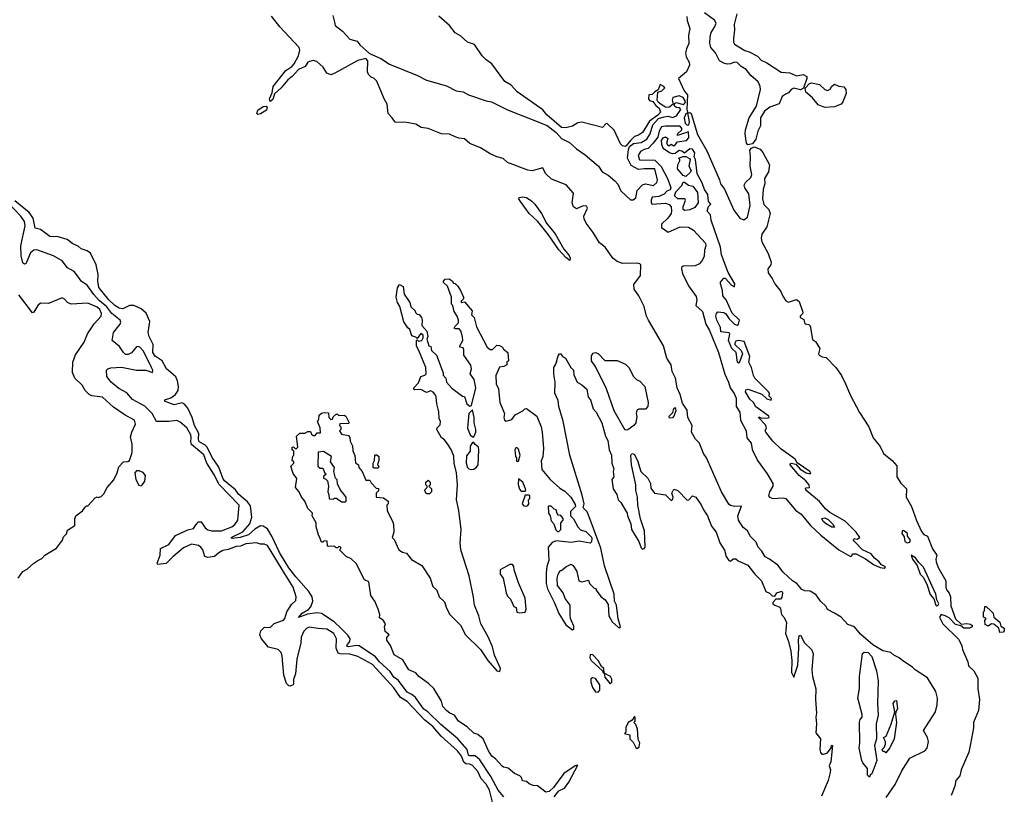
# Model space of a CAD drawing. Extents: x 2029662 to 2246637, y 225654 to 401419.
# Tile 275 of 349: x 2171081 to 2178374, y 270624 to 276361. Entities that reach past the tile are written whole.
import ezdxf

# ---------------------------------------------------------------- set-up
doc = ezdxf.new("R2010")
doc.units = 0

msp = doc.modelspace()

# ---------------------------------------------------------------- linework, layer by layer
at = {"layer": '0CON20XD'}
for points in [[(2177498.9, 270601.1), (2177565, 270696), (2177615, 270797.1), (2177675, 270891.2), (2177785, 270946.7), (2177803.3, 270965), (2177812.5, 271015), (2177804, 271045), (2177775.6, 271095), (2177863.8, 271235), (2177876.5, 271286.5), (2177879.5, 271335), (2177866.2, 271385), (2177805, 271487.1), (2177714.3, 271544.3), (2177694.4, 271565), (2177621, 271611), (2177594.7, 271634.7), (2177555, 271653.5), (2177534.1, 271674.1), (2177475, 271686.2), (2177400, 271730), (2177309, 271809), (2177265, 271864.5), (2177215, 271882.3), (2177166.5, 271936.5), (2177115, 271966.4), (2177065, 271993.5), (2177053.1, 272015), (2177011.1, 272055), (2176980.4, 272100.4), (2176935, 272128.4), (2176895, 272130.4), (2176875, 272139.3), (2176836, 272186), (2176804, 272204), (2176735, 272267.9), (2176695, 272321.8), (2176635, 272366.1), (2176601.2, 272381.2), (2176576.8, 272425), (2176551.5, 272455), (2176535, 272492.2), (2176493, 272533), (2176470.4, 272575), (2176439.6, 272599.6), (2176404.4, 272654.4), (2176401.1, 272685), (2176428.3, 272758.3), (2176375.3, 272754.7), (2176345, 272762.4), (2176332.9, 272772.9), (2176279.4, 272865), (2176166.8, 273115), (2176145, 273148.8), (2176115.2, 273225), (2176087.3, 273255), (2176056.7, 273305), (2176062.2, 273355), (2176030.5, 273415), (2176025, 273468.6), (2175989.4, 273519.4), (2175973.4, 273585), (2175950.3, 273635), (2175937.5, 273705), (2175913.7, 273755), (2175906.5, 273805), (2175874.8, 273854.8), (2175850.3, 273945), (2175738.8, 274135), (2175724.5, 274165), (2175706.9, 274236.9), (2175666.7, 274315), (2175631.6, 274365), (2175630.7, 274399.3), (2175680, 274465), (2175681.2, 274545), (2175675, 274553.3), (2175657.7, 274557.7), (2175545, 274555.8), (2175505, 274570.6), (2175474.2, 274594.2), (2175417.9, 274675), (2175375, 274708.8), (2175328.8, 274785), (2175275.8, 274855), (2175261.8, 274885), (2175260, 274905), (2175286, 274965), (2175279.3, 274979.3), (2175255, 274983.3), (2175205, 274960.6), (2175183.5, 274975), (2175172.5, 275005), (2175183.3, 275075), (2175128.3, 275138.3), (2175019.3, 275179.3), (2174975, 275222.5), (2174955, 275262.5), (2174877.7, 275242.3), (2174845, 275247.1), (2174695, 275302.5), (2174661.9, 275331.9), (2174615, 275344.7), (2174565, 275368), (2174495, 275412.4), (2174414, 275444), (2174375, 275479.6), (2174333, 275483), (2174305, 275493.8), (2174265, 275512.9), (2174205, 275515.2), (2174105, 275554.7), (2174055, 275562.1), (2174015, 275587), (2173945, 275598.4), (2173861.9, 275601.9), (2173840, 275635), (2173808.8, 275665), (2173802.5, 275735), (2173780, 275775), (2173726.7, 275905), (2173706.4, 275926.4), (2173683.9, 275933.9), (2173664.1, 275954.1), (2173658, 275975), (2173658.8, 276055), (2173645, 276072.5), (2173585, 276058), (2173415, 275964), (2173385, 275952.9), (2173354.4, 275965), (2173329.3, 276009.3), (2173280.7, 276050.7), (2173255, 276057.5), (2173227.7, 276052.3), (2173214.4, 276045), (2173194.4, 276015), (2173145, 275991.5), (2173099.6, 275940.4), (2173066, 275915), (2173016.6, 275855), (2172968.8, 275811.2), (2172955, 275770), (2172935, 275756), (2172931.8, 275775), (2172951.8, 275818.2), (2172957.9, 275865), (2173052.5, 275985), (2173097, 276013), (2173114.7, 276035), (2173145, 276092.5), (2173155.9, 276135), (2173151.3, 276155), (2173007.7, 276307.7), (2172945, 276388.1)], [(2173401.2, 276391.2), (2173412.7, 276342.7)], [(2173412.7, 276342.7), (2173417.5, 276317.5), (2173471.2, 276275), (2173525.6, 276215.6), (2173581.1, 276201.1), (2173599.5, 276175), (2173670.7, 276110.7), (2173755, 276073.8), (2173820.4, 276030.4), (2174027.6, 275947.6), (2174095, 275912.8), (2174241, 275871), (2174314, 275835), (2174365, 275826.8), (2174405, 275805.4), (2174535, 275760.9), (2174575, 275752.9), (2174695, 275692.5), (2174844.1, 275634.1), (2174987.5, 275577.5), (2175055.3, 275525.3), (2175095, 275480), (2175152.1, 275452.1), (2175205, 275403.1), (2175269.1, 275359.1), (2175366.9, 275276.9), (2175395.6, 275235), (2175438.9, 275208.9), (2175488.3, 275168.3), (2175511.7, 275141.7), (2175532.7, 275092.7), (2175605, 275026.2), (2175625, 275026.2), (2175645, 275041.9), (2175654.1, 275095.9), (2175692.8, 275137.2), (2175715, 275144), (2175776.1, 275133.9), (2175800, 275155), (2175805.4, 275175), (2175785, 275255.6), (2175705, 275256.6), (2175665, 275250.7), (2175610.2, 275280.2), (2175581.5, 275335), (2175589.8, 275399.8), (2175597.5, 275422.5), (2175626.4, 275443.6), (2175685, 275450), (2175725, 275475.7), (2175750.9, 275515), (2175769.1, 275580.9), (2175811.1, 275628.9), (2175855, 275642.5), (2175885, 275646.2), (2175915, 275637.5), (2175945, 275648), (2175976.7, 275695), (2175968, 275708), (2175945, 275711.2), (2175930.5, 275720.5), (2175930.5, 275739.5), (2175945, 275747.5), (2175995, 275733.8), (2176008, 275742), (2176013.3, 275755), (2175994.2, 275784.2), (2175966, 275796), (2175919.2, 275785), (2175912.3, 275765), (2175920, 275735), (2175888.6, 275711.4), (2175865, 275712), (2175831.5, 275731.5), (2175810.3, 275750.3), (2175803.3, 275765), (2175806.2, 275823.8), (2175836.7, 275835), (2175858.8, 275855), (2175852.5, 275865), (2175825, 275880), (2175809.3, 275840.7), (2175785, 275827.5), (2175765, 275807.5), (2175740, 275805), (2175737.5, 275775), (2175745, 275762.5), (2175770, 275755), (2175792.5, 275725), (2175817.5, 275705), (2175827.5, 275675), (2175807.5, 275652.5), (2175745, 275608.8), (2175693.8, 275525), (2175665, 275506), (2175635, 275496.7), (2175604.5, 275465.5), (2175573.2, 275426.8), (2175565, 275422.5), (2175545, 275426), (2175531.7, 275441.7), (2175485, 275543.8), (2175435, 275590), (2175425, 275592.5), (2175397.5, 275562.5), (2175245, 275602.5), (2175215, 275597.5), (2175175, 275572.5), (2175125, 275558.8), (2175095, 275563.3), (2174985, 275656), (2174955, 275694), (2174765, 275826), (2174720, 275875), (2174675, 275902.5), (2174577.5, 276035), (2174535, 276063.3), (2174505, 276093.3), (2174448.3, 276178.3), (2174397.5, 276195), (2174345, 276242.5), (2174305, 276264), (2174265, 276316.7), (2174185, 276386.7)], [(2176022.7, 276385), (2176025.4, 276355), (2176045.3, 276295), (2176035.6, 276245), (2176038.2, 276185), (2176018.8, 276145), (2176011.9, 276115), (2176018.2, 276085), (2176038.9, 276045), (2176041.1, 276025), (2176020.8, 275975), (2175960, 275925), (2176003.2, 275833.2), (2176026.4, 275805), (2176023.3, 275695), (2176030, 275670), (2176015, 275663.3), (2176003.5, 275635), (2176010, 275595), (2176025, 275578.8), (2176037.3, 275582.7), (2176041.2, 275605), (2176030, 275670), (2176045, 275673.3), (2176055, 275666.2), (2176101.3, 275511.3), (2176170.2, 275390.2), (2176264.4, 275175), (2176270.8, 275145), (2176302.2, 275105), (2176369.1, 274949.1), (2176415, 274890), (2176445, 274879.4), (2176471.1, 274898.9), (2176490.8, 274985), (2176481.8, 275071.8), (2176451.9, 275115), (2176445.8, 275135), (2176456, 275155), (2176497.1, 275192.9), (2176504.5, 275215), (2176490.5, 275275), (2176494.5, 275345), (2176490, 275395), (2176500, 275410), (2176521.7, 275418.3), (2176565, 275400.8), (2176585, 275376), (2176635.5, 275285), (2176627.5, 275235), (2176597.5, 275185), (2176600.6, 275145), (2176588.1, 275105), (2176582.9, 275035), (2176591.5, 274991.5), (2176628.6, 274955), (2176640.6, 274925), (2176615, 274826.7), (2176578.9, 274771.1), (2176572.6, 274742.6), (2176576.7, 274716.7), (2176625, 274628), (2176647.5, 274565), (2176644.2, 274545), (2176622.5, 274515), (2176624, 274485), (2176654.3, 274444.3), (2176675, 274403.8), (2176718.3, 274348.3), (2176732.3, 274312.3), (2176755, 274277.5), (2176775, 274267.5), (2176835, 274288), (2176853.3, 274273.3), (2176881.4, 274195), (2176878.5, 274181.5), (2176862.5, 274165), (2176862.5, 274155), (2176890, 274140), (2176895, 274107.5), (2176925, 274103.3), (2176935, 274092.5), (2176952.3, 273992.3), (2176975, 273976.2), (2177006.7, 273925), (2176997.5, 273885), (2177002.5, 273875), (2177023.6, 273863.6), (2177055, 273860), (2177126.5, 273785), (2177166.6, 273726.6), (2177198.6, 273665), (2177233.8, 273576.2), (2177301.5, 273451.5), (2177370, 273345), (2177401.9, 273265), (2177455, 273198.8), (2177478.3, 273148.3), (2177543.8, 273095), (2177576.7, 273056.7), (2177577.1, 272975), (2177607.8, 272927.8), (2177650, 272885), (2177645.7, 272825), (2177686.2, 272755), (2177722.5, 272652.5), (2177761.3, 272571.3), (2177778.3, 272548.3), (2177805.8, 272535), (2177841.8, 272441.8), (2177873.8, 272395), (2177865.6, 272365), (2177869.4, 272345), (2177883.8, 272303.8), (2177940, 272205), (2177941.4, 272155), (2177947.5, 272135), (2177964.3, 272114.3), (2177974.2, 272085), (2177978.8, 272018.8), (2178012.4, 271922.4), (2178055, 271882.5), (2178095, 271888.1), (2178124.2, 271884.2), (2178136.7, 271875), (2178135.8, 271864.2), (2178115.7, 271854.3), (2178075, 271853.3), (2178052, 271872), (2178011.4, 271881.4), (2177965, 271930.6), (2177935, 271945.7), (2177905, 271956.2), (2177892.9, 271935), (2177918.6, 271885), (2178035, 271772), (2178060, 271725), (2178064.5, 271695), (2178102.5, 271605), (2178107.5, 271575), (2178148.7, 271538.7), (2178178.7, 271485), (2178178.2, 271405), (2178190.6, 271325), (2178183, 271245), (2178146.2, 271155), (2178146.2, 271115), (2178123.5, 270996.5), (2178112.2, 270935), (2178055.3, 270805), (2178045, 270759.5), (2178014.3, 270725), (2178007.1, 270682.9), (2177979, 270615)], [(2176391.8, 276405), (2176371.9, 276325), (2176374.4, 276285), (2176367.3, 276222.7), (2176368, 276195), (2176375, 276180), (2176451.5, 276131.5), (2176485, 276121.9), (2176545, 276090.8), (2176572.2, 276062.2), (2176615, 276041.4), (2176721.1, 275971.1), (2176785, 275967.8), (2176835, 275945.8), (2176885, 275954.2), (2176911.2, 275941.2), (2176912, 275925), (2176887.5, 275852.5), (2176865, 275841.2), (2176815, 275854.3), (2176796.2, 275845), (2176775, 275819.2), (2176758.2, 275811.8), (2176727.6, 275792.4), (2176705, 275738.1), (2176637.1, 275712.9), (2176597.3, 275682.7), (2176567.3, 275635), (2176568.2, 275575), (2176549.1, 275535), (2176533.3, 275475), (2176508.2, 275441.8), (2176475, 275434.2), (2176465, 275447.5), (2176453.8, 275515), (2176455.6, 275544.4), (2176484.5, 275635), (2176538.5, 275721.5), (2176567.4, 275842.6), (2176564.5, 275865), (2176549.8, 275899.8), (2176495, 275947.1), (2176462.4, 275992.4), (2176425.7, 276015), (2176395, 276043.5), (2176375, 276045.6), (2176345, 276033.1), (2176320.8, 276030.8), (2176295, 276037.8), (2176265, 276055.8), (2176235.5, 276115.5), (2176198.8, 276155), (2176192.5, 276185), (2176194, 276235), (2176202, 276265), (2176228, 276305), (2176238.8, 276335), (2176227.3, 276357.3), (2176151.9, 276411.9)], [(2177045, 275710), (2176995, 275730), (2176952.1, 275782.1), (2176903.8, 275825), (2176897.5, 275852.5), (2176930.6, 275889.4), (2176945, 275894.2), (2177005, 275882), (2177044.2, 275844.2), (2177065, 275837.5), (2177083, 275847), (2177095, 275867.5), (2177115, 275882.5), (2177148.3, 275868.3), (2177185, 275863.8), (2177200, 275845), (2177201.2, 275815), (2177177.7, 275752.3), (2177165, 275734), (2177115, 275714.5), (2177045, 275710)], [(2172845, 275657.5), (2172837.5, 275665), (2172845, 275689.5), (2172885, 275718.8), (2172905, 275721.2), (2172914.4, 275715), (2172908.8, 275691.2), (2172865, 275662.7), (2172845, 275657.5)], [(2177485, 272297.5), (2177492.5, 272305), (2177490, 272310), (2177463.6, 272323.6), (2177445, 272346.7), (2177411.4, 272371.4), (2177386.7, 272405), (2177324.2, 272434.2), (2177263.3, 272495), (2177257.5, 272505), (2177262.5, 272517.5), (2177285, 272513.3), (2177303.3, 272525), (2177275.6, 272565), (2177195.4, 272645.4), (2177080.9, 272710.9), (2177048.8, 272738.8), (2177005, 272791.9), (2176904, 272875), (2176900, 272885), (2176905, 272892.5), (2176930, 272895), (2176928, 272915), (2176904, 272945), (2176854.6, 272984.6), (2176787.5, 273065), (2176788.3, 273071.7), (2176795, 273076), (2176828.8, 273068.8), (2176862.1, 273032.1), (2176905, 273004.3), (2176935, 272997.5), (2176940, 273005), (2176933.8, 273015), (2176839.3, 273079.3), (2176824, 273105), (2176720.9, 273180.9), (2176658.9, 273238.9), (2176606.7, 273305), (2176603.6, 273316.4), (2176613.3, 273336.7), (2176605, 273360), (2176552.5, 273415), (2176555, 273420), (2176575, 273410), (2176625, 273411.2), (2176632.5, 273415), (2176630, 273425), (2176533.4, 273493.4), (2176516, 273526), (2176489.2, 273549.2), (2176456.2, 273605), (2176460, 273620), (2176476.2, 273623.8), (2176577, 273587), (2176615, 273553.3), (2176646.7, 273543.3), (2176650, 273555), (2176633, 273573), (2176633.3, 273595), (2176626.2, 273605), (2176526.8, 273706.8), (2176515.8, 273725), (2176500, 273785), (2176481.2, 273825), (2176489.2, 273865), (2176447.1, 273977.1), (2176404.2, 273985.8), (2176385, 273978.8), (2176378, 273965), (2176376.7, 273955), (2176425, 273911.2), (2176434.3, 273885), (2176415, 273832.5), (2176405, 273817.5), (2176397.5, 273825), (2176386.8, 273896.8), (2176356.4, 273926.4), (2176330, 273985), (2176341.7, 274031.7), (2176335, 274042.5), (2176275, 274050), (2176271.7, 274081.7), (2176243.8, 274135), (2176237.5, 274165), (2176242.5, 274185), (2176253, 274197), (2176295, 274192), (2176311.2, 274181.2), (2176336.2, 274145), (2176375, 274106.7), (2176395, 274098.8), (2176405, 274106.7), (2176413.3, 274135), (2176357.8, 274187.8), (2176313.8, 274285), (2176288.8, 274315), (2176286.2, 274355), (2176271.2, 274405), (2176272, 274418), (2176295, 274447.5), (2176305, 274447.5), (2176353.8, 274395), (2176375, 274383.3), (2176377.5, 274405), (2176328.7, 274488.7), (2176278.3, 274618.3), (2176271.1, 274675), (2176201.2, 274875), (2176196.7, 274915), (2176173.6, 274943.6), (2176183, 274977), (2176200, 274995), (2176183.6, 275013.6), (2176178, 275065), (2176152.6, 275102.6), (2176135, 275152.5), (2176098.3, 275218.3), (2176093.6, 275263.6), (2176086.4, 275326.4), (2176077.5, 275345), (2176081.2, 275375), (2176065, 275401.2), (2176045, 275403.3), (2176005, 275372.5), (2175985, 275387.5), (2175965, 275392.5), (2175935, 275370), (2175915, 275367.5), (2175893.9, 275373.9), (2175855, 275402.5), (2175843.3, 275415), (2175837, 275437), (2175834.1, 275465.9), (2175847.5, 275485), (2175865, 275492.5), (2175881.7, 275481.7), (2175872.5, 275445), (2175885, 275430), (2175895, 275430), (2175905, 275440), (2175925, 275427.5), (2175936.4, 275433.6), (2175953, 275457), (2176020, 275465), (2176037.5, 275485), (2176035, 275530), (2175952.5, 275502.5), (2175952.5, 275515), (2175984.1, 275545.9), (2175985.8, 275555), (2175973.4, 275573.4), (2175865, 275573.3), (2175835, 275566.4), (2175817.8, 275535), (2175808.3, 275491.7), (2175773.3, 275446.7), (2175735, 275406.5), (2175705, 275399.3), (2175680, 275385), (2175661.9, 275355), (2175672, 275322), (2175785, 275319.4), (2175833, 275273), (2175880.8, 275180.8), (2175904.5, 275115), (2175898.6, 275101.4), (2175875, 275090.5), (2175855, 275069.1), (2175815, 275051.6), (2175765, 275046.9), (2175757.8, 275025), (2175757.5, 275005), (2175765.7, 274995.7), (2175865, 275002), (2175891.9, 274991.9), (2175905.5, 274975), (2175909.6, 274945), (2175905.4, 274925), (2175880.4, 274889.6), (2175835, 274845.5), (2175835, 274822.2), (2175885, 274786.8), (2175973.7, 274826.3), (2176035, 274823.9), (2176070.8, 274800.8), (2176159.2, 274705), (2176162.6, 274685), (2176153.7, 274655), (2176150.8, 274609.2), (2176138.9, 274581.1), (2176116.5, 274553.5), (2176085, 274538.4), (2175995, 274535.5), (2175983.5, 274526.5), (2175982, 274515), (2175991.3, 274481.3), (2176035, 274390), (2176090.4, 274310.4), (2176096.8, 274285), (2176090, 274245), (2176138.5, 274198.5), (2176162.9, 274105), (2176189, 274059), (2176256.5, 273895), (2176302.7, 273735), (2176331.6, 273675), (2176342, 273635), (2176372.9, 273592.9), (2176388.5, 273558.5), (2176387.7, 273495), (2176414.5, 273455), (2176420, 273395), (2176462.3, 273315), (2176465.7, 273265), (2176499.1, 273225), (2176505, 273176.2), (2176546.3, 273095), (2176618.1, 272998.1), (2176660.3, 272925), (2176660, 272905), (2176635.6, 272865), (2176626.7, 272835), (2176635, 272823.3), (2176660, 272815), (2176735, 272820), (2176755, 272813.6), (2176828.3, 272728.3), (2176869.5, 272699.5), (2176938.5, 272615), (2177015, 272541.8), (2177148, 272435), (2177235, 272383.8), (2177245, 272390), (2177250, 272405), (2177275.8, 272405.8), (2177345, 272368.8), (2177405, 272326.7), (2177455, 272304), (2177485, 272297.5)], [(2176015, 275200), (2175995, 275207.5), (2175953.8, 275255), (2175956.7, 275285), (2175970, 275315), (2175970, 275325), (2175960, 275335), (2175995, 275347.5), (2176015, 275347.5), (2176043, 275333), (2176047.5, 275325), (2176037, 275277), (2176053.3, 275245), (2176048.8, 275231.2), (2176015, 275200)], [(2176008, 274948), (2175996.1, 274956.1), (2175996, 274975), (2176013.3, 275023.3), (2176007.5, 275035), (2175954.3, 275034.3), (2175931.2, 275055), (2175940, 275085), (2175985, 275133.3), (2175995, 275157.5), (2176005, 275157.5), (2176033.3, 275135), (2176066.8, 275126.8), (2176102, 275082), (2176105.5, 275004.5), (2176080.9, 274969.1), (2176045, 274952.2), (2176008, 274948)], [(2175155, 274577.5), (2175125, 274600), (2175075, 274655.8), (2174998, 274768), (2174919.4, 274865), (2174854.5, 274925), (2174789.2, 275015), (2174777.5, 275035), (2174780, 275045), (2174805, 275048.8), (2174835, 275044.3), (2174875, 275017.5), (2174896.2, 274995), (2174946.1, 274925), (2174983.9, 274853.9), (2175047.5, 274775), (2175111.7, 274661.7), (2175150, 274615), (2175158.8, 274595), (2175155, 274577.5)], [(2174583.2, 270565), (2174561.7, 270655), (2174535, 270697.5), (2174498.7, 270738.7), (2174473.5, 270793.5), (2174435, 270836.8), (2174415, 270846.4), (2174385, 270850.3), (2174370.4, 270860.4), (2174353.1, 270905), (2174323.2, 270945), (2174201.9, 271055), (2174141.9, 271125), (2174081.8, 271171.8), (2173951.7, 271311.7), (2173901.5, 271341.5), (2173852.6, 271412.6), (2173695, 271585.7), (2173585, 271645.2), (2173525, 271662.2), (2173455, 271663.3), (2173439, 271669), (2173423.8, 271705), (2173427.9, 271775), (2173406.5, 271815), (2173356.8, 271846.8), (2173290.5, 271850.5), (2173225, 271861.8), (2173205, 271852.5), (2173185, 271831.9), (2173165, 271786.7), (2173162.9, 271745), (2173134.2, 271625), (2173122.5, 271515), (2173107.8, 271475), (2173109.4, 271445), (2173105, 271434), (2173085, 271424.2), (2173075, 271426.2), (2173056, 271445), (2173037.7, 271505), (2173025.7, 271645.7), (2173016.9, 271675), (2172995, 271696.8), (2172923.1, 271713.1), (2172870.6, 271775), (2172860, 271805), (2172866.2, 271835), (2172895, 271861.2), (2172935, 271858.5), (2172965, 271888.2), (2173035, 271913.3), (2173044.2, 271925.8), (2173058.3, 271975), (2173095, 272029.2), (2173125, 272058.8), (2173129.5, 272085), (2173105, 272156.9), (2173045, 272255.3), (2172915, 272465.3), (2172895, 272476), (2172865, 272477.3), (2172835, 272487.3), (2172755, 272478.7), (2172715, 272460.8), (2172685, 272458.4), (2172625, 272436), (2172585, 272428.4), (2172555, 272412.6), (2172524.1, 272385.9), (2172475, 272376.5), (2172452.3, 272385), (2172438.1, 272435), (2172423.1, 272455), (2172405, 272467), (2172354.3, 272475.7), (2172295, 272448.1), (2172215, 272383.1), (2172166.2, 272333.8), (2172105, 272326.2), (2172098, 272335), (2172120.6, 272395), (2172124.5, 272445), (2172186.2, 272475), (2172235, 272541.6), (2172325, 272582.2), (2172366.9, 272593.1), (2172388, 272622), (2172405, 272641.9), (2172425, 272642.6), (2172455, 272596.5), (2172475, 272582.9), (2172505, 272574.4), (2172576, 272575), (2172651.1, 272605), (2172675, 272622.9), (2172695.8, 272655), (2172705.3, 272765), (2172557, 272917), (2172519.4, 272995), (2172466.8, 273076.8), (2172445, 273137.1), (2172353.9, 273215), (2172347, 273235), (2172351.2, 273265), (2172347.3, 273285), (2172318.6, 273338.6), (2172269.6, 273379.6), (2172245, 273391.4), (2172186.4, 273383.6), (2172095, 273384.5), (2172062.5, 273445), (2172007.3, 273497.3), (2171915, 273546.7), (2171875, 273597.1), (2171815, 273630), (2171757.1, 273675), (2171725, 273717.5), (2171724.5, 273765.5), (2171734.4, 273775.6), (2171755, 273781.4), (2171835, 273786.9), (2171945, 273764.4), (2172015, 273764.3), (2172065, 273747.5), (2172065.7, 273764.3), (2172057.1, 273785), (2171998.2, 273905), (2171970, 273935), (2171955, 273940.8), (2171945, 273938), (2171907.6, 273892.4), (2171885, 273881.1), (2171865, 273881.4), (2171848.6, 273895), (2171820, 273940), (2171766.7, 273985), (2171774.2, 274045), (2171824.6, 274105.4), (2171829.1, 274120.9), (2171824.6, 274135), (2171764.2, 274184.2), (2171726.2, 274235), (2171670, 274280), (2171629, 274325), (2171581.2, 274395), (2171536.9, 274425), (2171524.7, 274444.7), (2171485, 274495.6), (2171435, 274523.8), (2171396.2, 274575), (2171331.1, 274611.1), (2171206.9, 274656.9), (2171185, 274652.9), (2171160.9, 274635), (2171125, 274553.8), (2171115, 274551.2), (2171105, 274560), (2171090.8, 274610.8), (2171088.8, 274685), (2171120.3, 274835), (2171116.5, 274865), (2171088.4, 274905), (2170995, 275003.3)], [(2174666.3, 270605), (2174625.1, 270655), (2174569.5, 270755), (2174489.8, 270879.8), (2174455, 270909.3), (2174415, 270908.3), (2174405, 270914.1), (2174395.8, 270955), (2174325, 271033.4), (2174200.9, 271140.9), (2174104.4, 271234.4), (2174075, 271253.9), (2174011.4, 271341.4), (2173985, 271363.3), (2173949.9, 271379.9), (2173885.9, 271465.9), (2173851, 271491), (2173824.1, 271534.1), (2173745, 271605.9), (2173715, 271640.9), (2173595, 271723.3), (2173575, 271726.7), (2173516.7, 271715), (2173508.2, 271718.2), (2173504.7, 271725), (2173525.6, 271754.4), (2173527.2, 271775), (2173511.2, 271801.2), (2173461.6, 271851.6), (2173410, 271900), (2173315, 271963.1), (2173285, 271966.6), (2173212.5, 271957.5), (2173145, 271932.5), (2173172.9, 271965), (2173218.8, 271991.2), (2173237.9, 272012.1), (2173251.9, 272055), (2173246.8, 272085), (2173221.6, 272125), (2173125, 272233.8), (2173075, 272301.6), (2173005.7, 272415), (2172949.2, 272535), (2172915, 272590.9), (2172885, 272610.3), (2172865, 272612.2), (2172823.5, 272586.5), (2172775, 272544.8), (2172714.8, 272524.8), (2172655, 272518.8), (2172646.7, 272525), (2172732.8, 272567.2), (2172784.3, 272625.7), (2172801.1, 272675), (2172791, 272761), (2172769, 272789), (2172703.6, 272845), (2172678.7, 272878.7), (2172598.2, 272945), (2172585.6, 272965), (2172556.7, 273046.7), (2172508.4, 273115), (2172466.5, 273196.5), (2172452.4, 273212.4), (2172410, 273235), (2172403.8, 273255), (2172407.7, 273295), (2172375, 273354.7), (2172358.5, 273415), (2172325, 273484.6), (2172302.4, 273512.4), (2172285, 273522.9), (2172225, 273507.1), (2172152.5, 273535), (2172156.7, 273545), (2172200.8, 273559.2), (2172235.7, 273584.3), (2172253.2, 273615), (2172255.7, 273645), (2172250.5, 273685), (2172237.5, 273715), (2172167.3, 273775), (2172136.6, 273835), (2172085, 273869.3), (2172067, 273895), (2172068.4, 273955), (2172039.2, 274015), (2172033.2, 274045), (2172043.3, 274125), (2172017, 274187), (2171980.2, 274220.2), (2171925, 274243.6), (2171895, 274243.3), (2171845, 274218.9), (2171816.4, 274225), (2171785, 274244.4), (2171740, 274285), (2171667.9, 274377.9), (2171659.8, 274425), (2171662.4, 274472.4), (2171646.9, 274545), (2171605, 274630.8), (2171579.6, 274649.6), (2171535, 274664.4), (2171513.7, 274683.7), (2171475, 274699.5), (2171432.3, 274732.3), (2171365, 274751.5), (2171305, 274754.6), (2171235, 274807.5), (2171196.3, 274816.3), (2171180.8, 274890.8), (2171151.8, 274931.8), (2171045, 275018.8)], [(2175040, 270605), (2175075, 270650), (2175115, 270670), (2175147.5, 270712.5), (2175215, 270840), (2175195, 270835.6), (2175111.4, 270778.6), (2175033.8, 270675), (2175002.5, 270645), (2174978.3, 270638.3), (2174915, 270686.7), (2174885, 270690), (2174855, 270700), (2174835, 270717.5), (2174805, 270722.5), (2174797, 270747), (2174785, 270760), (2174745, 270776.7), (2174698.3, 270818.3), (2174665, 270823.8), (2174655, 270831.2), (2174605.7, 270885.7), (2174578.8, 270905), (2174552, 270945), (2174513.2, 271033.2), (2174475, 271066), (2174445, 271076.2), (2174394.1, 271124.1), (2174330, 271165), (2174300.5, 271210.5), (2174266.7, 271225), (2174245, 271242), (2174214, 271275), (2174203.9, 271313.9), (2174147.7, 271407.7), (2174107.5, 271445), (2174036.7, 271495), (2174014.1, 271524.1), (2173963.3, 271545), (2173919.5, 271619.5), (2173855, 271657.5), (2173827.5, 271725), (2173800, 271765), (2173800, 271785), (2173817.5, 271805), (2173788.3, 271828.3), (2173782.5, 271865), (2173790, 271885), (2173773, 271913), (2173745, 271930), (2173747.5, 271955), (2173736.7, 271995), (2173710, 272055), (2173682.5, 272095), (2173666.7, 272196.7), (2173635, 272212.5), (2173573, 272333), (2173535, 272367.5), (2173500, 272385), (2173450, 272435), (2173460, 272445), (2173460, 272455), (2173445, 272460), (2173435, 272450), (2173425, 272450), (2173411.7, 272461.7), (2173365, 272460), (2173360, 272465), (2173358.3, 272498.3), (2173335, 272500), (2173325, 272490), (2173315, 272490), (2173307, 272517), (2173293.3, 272545), (2173277.5, 272605), (2173277.5, 272635), (2173247.5, 272685), (2173250, 272705), (2173215, 272740), (2173192.5, 272795), (2173165, 272830), (2173150, 272865), (2173122.5, 272895), (2173133, 272963), (2173105, 273000), (2173090, 273055), (2173110, 273075), (2173110, 273085), (2173100, 273095), (2173103, 273127), (2173110, 273135), (2173110, 273165), (2173100, 273175), (2173100, 273195), (2173108.3, 273198.3), (2173125, 273180), (2173140, 273195), (2173130, 273275), (2173155, 273297.5), (2173191.7, 273298.3), (2173215, 273310), (2173235, 273310), (2173241.7, 273291.7), (2173255, 273280), (2173268.3, 273281.7), (2173285, 273300), (2173308.3, 273301.7), (2173307, 273337), (2173287.5, 273385), (2173297, 273403), (2173299.3, 273430.7), (2173315, 273446.7), (2173335, 273452.5), (2173368.3, 273448.3), (2173370, 273415), (2173385, 273400), (2173398.3, 273401.7), (2173401.7, 273418.3), (2173425, 273440), (2173435, 273440), (2173445, 273430), (2173485, 273432.5), (2173497.5, 273425), (2173520, 273375), (2173515, 273370), (2173451.7, 273368.3), (2173450, 273355), (2173460, 273345), (2173460, 273325), (2173450, 273315), (2173465, 273290), (2173515, 273280), (2173527, 273267), (2173528.3, 273238.3), (2173546.7, 273205), (2173548.3, 273168.3), (2173563, 273133), (2173568.3, 273078.3), (2173590, 273065), (2173593, 273043), (2173617.5, 273015), (2173645, 272950), (2173675, 272950), (2173685, 272930), (2173721.7, 272891.7), (2173738.3, 272888.3), (2173738.3, 272871.7), (2173720, 272855), (2173720, 272825), (2173775, 272820), (2173810, 272795), (2173810, 272775), (2173800, 272765), (2173802.5, 272725), (2173845, 272640), (2173848.3, 272621.7), (2173852.5, 272565), (2173840, 272525), (2173855, 272510), (2173890, 272435), (2173915, 272417.5), (2173945, 272410), (2173983.6, 272363.6), (2174059.3, 272319.3), (2174120, 272225), (2174141.7, 272161.7), (2174171.2, 272135), (2174186.7, 272085), (2174228.3, 272048.3), (2174241.2, 272001.2), (2174266.2, 271956.2), (2174345, 271877.5), (2174383.3, 271805), (2174495, 271696.2), (2174548, 271615), (2174615, 271537.5), (2174637, 271533), (2174641.2, 271555), (2174597.1, 271655), (2174581.5, 271715), (2174550.2, 271790.2), (2174496.8, 271886.8), (2174481.4, 271945), (2174449.4, 272025), (2174442.5, 272082.5), (2174411.1, 272241.1), (2174347.5, 272435), (2174342.5, 272485), (2174350.8, 272585), (2174333.9, 272726.1), (2174317.1, 272805), (2174324.4, 272915), (2174315.6, 273005), (2174299.4, 273075), (2174297.1, 273127.1), (2174277, 273177), (2174250.5, 273220.5), (2174225, 273252.5), (2174204.2, 273264.2), (2174170, 273325), (2174171.7, 273338.3), (2174195, 273360), (2174196.7, 273385), (2174187, 273407), (2174186.1, 273456.1), (2174171.2, 273515), (2174166.4, 273566.4), (2174157.5, 273585), (2174143, 273603), (2174125, 273612.5), (2174095, 273600), (2174051.7, 273621.7), (2174005, 273620), (2174000, 273625), (2174000, 273635), (2174035, 273670), (2174050.7, 273719.3), (2174081.7, 273728.3), (2174091.7, 273738.3), (2174090, 273785), (2174041.7, 273898.3), (2174020, 273945), (2174020, 273985), (2174025, 273990), (2174035, 273980), (2174060, 273985), (2174070, 274005), (2174070, 274025), (2174053, 274037), (2174025, 274000), (2174015, 274010), (2173985, 274020), (2173970, 274065), (2173955, 274077.5), (2173925, 274122.5), (2173896.4, 274236.4), (2173880, 274265), (2173870, 274305), (2173880, 274375), (2173895, 274400), (2173920, 274385), (2173928.3, 274328.3), (2173970, 274265), (2173977.5, 274235), (2174010, 274205), (2174011.7, 274191.7), (2174025, 274180), (2174038.3, 274178.3), (2174057.5, 274155), (2174062.5, 274135), (2174060, 274095), (2174097.5, 274055), (2174102.5, 274015), (2174097.5, 273995), (2174110, 273945), (2174125, 273940), (2174131.7, 273911.7), (2174166.7, 273875), (2174217.5, 273745), (2174218.3, 273728.3), (2174237.5, 273705), (2174242.5, 273675), (2174280.7, 273630.7), (2174361.7, 273571.7), (2174375, 273570), (2174392.5, 273515), (2174415, 273497.5), (2174427, 273503), (2174458.8, 273635), (2174446, 273695), (2174417, 273737), (2174427.5, 273775), (2174421.7, 273801.7), (2174370, 273875), (2174370, 273915), (2174365, 273930), (2174340, 273935), (2174340, 273945), (2174362.5, 273985), (2174361.7, 274011.7), (2174347, 274057), (2174335, 274070), (2174305, 274070), (2174300, 274075), (2174305, 274090), (2174330, 274115), (2174330, 274135), (2174320, 274165), (2174298.3, 274198.3), (2174290, 274245), (2174280, 274255), (2174280, 274305), (2174248.3, 274388.3), (2174220, 274415), (2174220, 274425), (2174231.7, 274438.3), (2174261.7, 274441.7), (2174285, 274427.5), (2174295, 274410), (2174305, 274407.5), (2174325, 274387.5), (2174346.1, 274356.1), (2174367.5, 274305), (2174367, 274293), (2174350, 274275), (2174350, 274265), (2174375, 274270), (2174432.5, 274205), (2174427.5, 274175), (2174447.5, 274155), (2174464, 274085), (2174542.5, 273935), (2174565, 273917.5), (2174581.7, 273918.3), (2174615, 273950), (2174635, 273947.5), (2174656.4, 273936.4), (2174665, 273920), (2174697.5, 273895), (2174700, 273835), (2174690, 273825), (2174690, 273805), (2174667, 273793), (2174633.6, 273786.4), (2174607.5, 273725), (2174608.8, 273665), (2174626.4, 273626.4), (2174636.7, 273525), (2174672.5, 273445), (2174667.5, 273415), (2174672.5, 273395), (2174685, 273387.5), (2174725, 273400), (2174750, 273435), (2174807, 273463), (2174821.7, 273478.3), (2174835, 273480), (2174910, 273425), (2174943.8, 273345), (2174950, 273305), (2174960, 273185), (2174956.4, 273123.6), (2174943, 273093), (2174948.3, 273028.3), (2175010, 272955), (2175081.2, 272891.2), (2175118.8, 272868.8), (2175162.5, 272825), (2175195, 272770), (2175196.7, 272755), (2175161.7, 272718.3), (2175160, 272685), (2175182.5, 272665), (2175213.6, 272603.6), (2175235, 272582.5), (2175275, 272570), (2175315, 272527.5), (2175317.7, 272517.7), (2175317, 272493), (2175305, 272483.3), (2175225, 272498), (2175165, 272488.8), (2175055, 272501.2), (2175025, 272488.8), (2174994, 272455), (2175000, 272355), (2174985, 272310), (2174980, 272265), (2174980, 272185), (2174989.2, 272145), (2175041.7, 272041.7), (2175073.5, 271963.5), (2175125, 271880), (2175175, 271842.5), (2175185, 271850), (2175185, 271870), (2175160, 271925), (2175159.2, 271955), (2175158.8, 272025), (2175121.2, 272075), (2175106.7, 272115), (2175065, 272170), (2175062.5, 272225), (2175070, 272255), (2175085, 272280), (2175095, 272280), (2175125, 272307.5), (2175165, 272327.5), (2175179.3, 272319.3), (2175206.7, 272275), (2175222.5, 272205), (2175245, 272197.5), (2175295, 272210), (2175300, 272185), (2175335, 272150), (2175350, 272145), (2175350, 272135), (2175385, 272087.5), (2175417.5, 272065), (2175439.3, 272029.3), (2175443.8, 271945), (2175470.3, 271900.3), (2175515, 271860), (2175525, 271857.5), (2175530, 271865), (2175513.9, 271923.9), (2175500, 272025), (2175487.5, 272055), (2175483.1, 272105), (2175412.9, 272315), (2175385, 272447.5), (2175290.7, 272699.3), (2175283.8, 272715), (2175253.3, 272745), (2175260.8, 272775), (2175248.1, 272838.1), (2175154.3, 273134.3), (2175105, 273387.5), (2175074.2, 273495), (2175070.3, 273540.3), (2175043.3, 273595), (2175047.5, 273675), (2175037.5, 273735), (2175037.5, 273785), (2175051.7, 273808.3), (2175068.3, 273871.7), (2175080, 273885), (2175090, 273885), (2175100, 273865), (2175123, 273853), (2175163.9, 273783.9), (2175182.5, 273765), (2175185, 273730), (2175210, 273675), (2175245, 273657.5), (2175282.5, 273625), (2175292.5, 273565), (2175307.5, 273545), (2175329.3, 273479.3), (2175350, 273455), (2175393.3, 273375), (2175420, 273275), (2175436.2, 273245), (2175446.7, 273175), (2175463.3, 273135), (2175467.5, 273075), (2175482.5, 273035), (2175477.5, 273015), (2175482.5, 272975), (2175467.5, 272955), (2175477.5, 272885), (2175503.3, 272845), (2175512.5, 272805), (2175532.5, 272785), (2175580, 272705), (2175582.5, 272685), (2175607, 272627), (2175613.3, 272585), (2175666.2, 272496.2), (2175685, 272450), (2175695, 272440), (2175706.4, 272443.6), (2175712.5, 272455), (2175708, 272575), (2175680, 272665), (2175660, 272765), (2175655.7, 272825), (2175644.1, 272874.1), (2175644.2, 272915), (2175612.5, 273065), (2175607, 273133), (2175615, 273147.5), (2175633, 273143), (2175655.9, 273095.9), (2175681.2, 273015), (2175733.8, 272965), (2175753.3, 272925)], [(2171070, 272225), (2171103.3, 272275), (2171135, 272291.2), (2171184.2, 272335.8), (2171215.8, 272354.2), (2171245, 272371.2), (2171266.7, 272395), (2171352.7, 272447.3), (2171397.5, 272505), (2171405, 272530), (2171426.7, 272553.3), (2171435, 272580), (2171488.8, 272615), (2171490, 272665), (2171497.5, 272685), (2171546.4, 272723.6), (2171565, 272750), (2171575, 272760), (2171585, 272760), (2171640.7, 272819.3), (2171655, 272827.5), (2171665, 272822.5), (2171685, 272830), (2171705, 272850), (2171727.5, 272895), (2171777, 272953), (2171802.5, 273005), (2171815, 273050), (2171850, 273085), (2171881.7, 273088.3), (2171893, 273097), (2171912.5, 273155), (2171912.5, 273217.5), (2171901.7, 273271.7), (2171910, 273305), (2171937.5, 273365), (2171930, 273395), (2171861.9, 273431.9), (2171775, 273491.8), (2171695, 273563.8), (2171615, 273574.7), (2171594.1, 273584.1), (2171564.6, 273614.6), (2171543.8, 273655), (2171489.4, 273705), (2171472.7, 273747.3), (2171474.1, 273825), (2171495, 273879.2), (2171557.2, 273972.8), (2171583.4, 274035), (2171631.2, 274108.8), (2171685.2, 274164.8), (2171686.4, 274185), (2171674.7, 274215), (2171655, 274230.7), (2171585, 274261.2), (2171462.8, 274252.8), (2171435.4, 274265.4), (2171412, 274292), (2171395, 274300.8), (2171295, 274258.5), (2171235, 274260.6), (2171215, 274244.2), (2171185, 274194.3), (2171175, 274190.6), (2171073.7, 274323.7)], [(2175565, 273320), (2175483.8, 273463.8), (2175427.9, 273627.9), (2175347.8, 273787.8), (2175316.9, 273835), (2175315, 273870), (2175328, 273892), (2175345, 273896.2), (2175365, 273888), (2175415, 273836), (2175505, 273836.7), (2175568.8, 273808.8), (2175595, 273782.5), (2175625, 273720), (2175650, 273695), (2175675, 273682.5), (2175710, 273645), (2175736.7, 273525), (2175732.5, 273495), (2175715, 273476.7), (2175667, 273477), (2175651.7, 273468.3), (2175647.5, 273445), (2175652.5, 273422.5), (2175643.3, 273375), (2175630, 273355), (2175585, 273322.5), (2175565, 273320)], [(2174445, 273270), (2174460, 273305), (2174460, 273325), (2174446.7, 273375), (2174445.8, 273415), (2174435, 273470), (2174407.5, 273445), (2174396.7, 273335), (2174417.5, 273285), (2174435, 273270), (2174445, 273270)], [(2175895, 273409.4), (2175890.5, 273425), (2175918.2, 273451.8), (2175925, 273480), (2175935, 273488.6), (2175941.1, 273465), (2175926, 273425), (2175915, 273412.3), (2175895, 273409.4)], [(2174428.3, 273028.3), (2174445, 273032), (2174465, 273046.2), (2174476.2, 273065), (2174482.5, 273175), (2174480, 273195), (2174453.3, 273213.3), (2174445, 273230), (2174435, 273230), (2174418.3, 273201.7), (2174417.5, 273165), (2174390.7, 273129.3), (2174386.7, 273075), (2174397.5, 273045), (2174407.5, 273035), (2174428.3, 273028.3)], [(2173495, 272790), (2173500, 272795), (2173500, 272825), (2173455, 272880), (2173433.6, 272923.6), (2173431.7, 272951.7), (2173420, 272965), (2173407.5, 273015), (2173412.5, 273045), (2173383.3, 273085), (2173390, 273125), (2173331.7, 273161.7), (2173291.7, 273158.3), (2173290, 273055), (2173305, 273040), (2173325, 273040), (2173341.7, 273001.7), (2173350, 272995), (2173331.7, 272978.3), (2173330, 272965), (2173348.3, 272958.3), (2173360, 272945), (2173367.5, 272905), (2173362.5, 272865), (2173370, 272845), (2173371.7, 272811.7), (2173405, 272810), (2173413, 272817), (2173426.4, 272816.4), (2173465, 272790), (2173495, 272790)], [(2173735, 273040), (2173705, 273040), (2173700, 273045), (2173700, 273075), (2173707.5, 273095), (2173710, 273135), (2173715, 273137.5), (2173726.7, 273136.7), (2173740, 273125), (2173740, 273095), (2173730, 273065), (2173740, 273055), (2173735, 273040)], [(2174775, 273090), (2174787.5, 273135), (2174775, 273180), (2174765, 273190), (2174755, 273190), (2174747.5, 273175), (2174752.5, 273125), (2174760, 273115), (2174761.7, 273091.7), (2174775, 273090)], [(2171975, 272907.5), (2171985, 272910), (2172006.4, 272943.6), (2172013.3, 272985), (2171995, 273007.5), (2171965, 273020), (2171945, 273020), (2171932.5, 273005), (2171940, 272955), (2171964.1, 272914.1), (2171975, 272907.5)], [(2174115, 272850), (2174095, 272850), (2174080, 272875), (2174100, 272895), (2174100, 272905), (2174090, 272915), (2174090, 272935), (2174105, 272950), (2174120, 272935), (2174120, 272915), (2174110, 272905), (2174130, 272885), (2174130, 272865), (2174115, 272850)], [(2174825, 272870), (2174830, 272875), (2174827, 272887), (2174807.5, 272935), (2174775, 272960), (2174773, 272917), (2174783, 272883), (2174795, 272870), (2174825, 272870)], [(2175753.3, 272925), (2175755, 272890), (2175782.5, 272855), (2175865, 272842.5), (2175905, 272800), (2175916.1, 272803.9), (2175920, 272825), (2175911.2, 272855), (2175925, 272882.5), (2175955, 272873.3), (2176025, 272803.3), (2176036.1, 272803.9), (2176065, 272834.2), (2176089.4, 272825), (2176128.5, 272768.5), (2176145, 272730), (2176174.3, 272685), (2176205, 272610), (2176240, 272565), (2176265.8, 272485.8), (2176300.7, 272430.7), (2176314, 272385), (2176333.8, 272355), (2176345, 272350), (2176365, 272367.5), (2176385, 272367.5), (2176403, 272353), (2176475, 272321.2), (2176526.2, 272255), (2176575.5, 272205.5), (2176607.5, 272125), (2176635, 272112.5), (2176653.9, 272093.9), (2176675, 272090), (2176690, 272115), (2176725, 272127.5), (2176730, 272115), (2176725, 272080), (2176715, 272070), (2176681.7, 272068.3), (2176660, 272045), (2176660, 272035), (2176673.3, 272023.3), (2176710, 272010), (2176717, 271997), (2176723.3, 271955), (2176742.9, 271932.9), (2176760, 271895), (2176755, 271840), (2176752.5, 271815), (2176775.7, 271755), (2176792.6, 271682.6), (2176799.4, 271615), (2176798, 271525), (2176815, 271490), (2176845, 271580), (2176851.9, 271705), (2176849.2, 271765), (2176855, 271797.5), (2176865, 271802.5), (2176894, 271745), (2176945, 271696.7), (2176956.8, 271666.8), (2176948.8, 271545), (2176952, 271495), (2176977.5, 271405), (2176974.3, 271325), (2176983.3, 271225), (2176976.7, 271195), (2176982.5, 271145), (2176978.3, 271078.3), (2177012.5, 271035), (2177007, 270957), (2177012.5, 270932.5), (2177021.7, 270921.7), (2177035, 270920), (2177065, 270930), (2177091.7, 270968.3), (2177093, 270987), (2177100, 270985), (2177088, 270865), (2177076.2, 270835), (2177085.6, 270805.6), (2177082.9, 270785), (2177068.6, 270725), (2177019.4, 270610.6)], [(2174835, 272757.5), (2174845, 272762.5), (2174852.5, 272775), (2174850, 272805), (2174860, 272815), (2174860, 272835), (2174855, 272840), (2174825, 272840), (2174803.3, 272775), (2174815, 272760), (2174835, 272757.5)], [(2175075, 272570), (2175090, 272585), (2175090, 272635), (2175107, 272653), (2175107, 272667), (2175088.3, 272688.3), (2175071.7, 272691.7), (2175062.5, 272702.5), (2175055, 272730), (2175040, 272735), (2175017, 272757), (2174995, 272757.5), (2174997.5, 272705), (2175010, 272685), (2175018.3, 272648.3), (2175037, 272627), (2175051.7, 272581.7), (2175065, 272570), (2175075, 272570)], [(2177095, 272602), (2177055, 272625.8), (2177031.9, 272645), (2177022.7, 272667.3), (2177045, 272672.5), (2177069.7, 272659.7), (2177103.8, 272625), (2177115, 272602.5), (2177095, 272602)], [(2177655, 272486), (2177675, 272492), (2177678.8, 272505), (2177657.5, 272535), (2177657.5, 272555), (2177635, 272573.3), (2177625, 272577.5), (2177616.7, 272573.3), (2177614.5, 272555), (2177631.7, 272531.7), (2177636.2, 272495), (2177655, 272486)], [(2177875, 272020), (2177885, 272023.3), (2177888.8, 272035), (2177873, 272063), (2177866, 272105), (2177775.8, 272305), (2177740.5, 272340.5), (2177716.7, 272375), (2177684, 272396), (2177694.4, 272365), (2177728.1, 272318.1), (2177750.9, 272255), (2177771.7, 272231.7), (2177800.5, 272180.5), (2177824.1, 272104.1), (2177851.2, 272071.2), (2177867.5, 272025), (2177875, 272020)], [(2174785, 271967.5), (2174825, 271972.5), (2174832.5, 271995), (2174825.7, 272075.7), (2174775, 272190), (2174742.5, 272285), (2174741.7, 272311.7), (2174730, 272325), (2174710, 272325), (2174640, 272285), (2174640, 272255), (2174662.5, 272225), (2174683.3, 272115), (2174695, 272090), (2174715, 272070), (2174740, 272015), (2174757, 272007), (2174763.6, 271973.6), (2174785, 271967.5)], [(2178341.2, 271821.2), (2178333.8, 271853.8), (2178295, 271883.3), (2178280, 271885), (2178255, 271870), (2178232, 271882), (2178228.3, 271911.7), (2178240, 271925), (2178220, 271935), (2178220, 271975), (2178227, 271983), (2178230, 272015), (2178240, 272015), (2178275, 271982.5), (2178290, 271965), (2178296.7, 271935), (2178339.5, 271899.5), (2178348.8, 271868.8), (2178373.3, 271855), (2178373.8, 271835), (2178365, 271823.3), (2178341.2, 271821.2)], [(2177375, 270750), (2177360, 270765), (2177360, 270815), (2177326.4, 270856.4), (2177318.8, 270875), (2177299.4, 270965), (2177304.2, 271005), (2177301.2, 271158.8), (2177305, 271177.5), (2177320, 271195), (2177321.2, 271215), (2177290, 271335), (2177301.7, 271408.3), (2177300.6, 271495), (2177323.9, 271666.1), (2177335, 271676.7), (2177365, 271673.8), (2177392, 271645), (2177426.9, 271536.9), (2177440.5, 271465), (2177433.8, 271295), (2177439.3, 271210.7), (2177425.7, 271145), (2177426.2, 271035), (2177413.3, 270985), (2177430, 270875), (2177392.5, 270775), (2177380, 270765), (2177375, 270750)], [(2175455, 271442.5), (2175467.5, 271455), (2175466.4, 271476.4), (2175457.5, 271495), (2175410, 271520), (2175406.7, 271555), (2175390, 271570), (2175366.2, 271615), (2175325, 271656.2), (2175305, 271660), (2175303.8, 271635), (2175313.3, 271615), (2175398.3, 271538.3), (2175400, 271525), (2175410, 271520), (2175415, 271490), (2175455, 271442.5)], [(2175365, 271380), (2175377.5, 271395), (2175377.5, 271435), (2175345, 271482.5), (2175323, 271487), (2175311.2, 271478.8), (2175310, 271455), (2175323.8, 271415), (2175345, 271382.5), (2175365, 271380)], [(2177495, 270930), (2177485, 270940), (2177475, 270940), (2177470, 270955), (2177485, 270970), (2177493.3, 270995), (2177492.5, 271015), (2177480, 271045), (2177497.5, 271055), (2177536, 271144), (2177562.5, 271235), (2177551.2, 271295), (2177562.5, 271315), (2177575, 271317.5), (2177583.6, 271256.4), (2177570, 271235), (2177567.5, 271215), (2177576, 271155), (2177558.8, 271035), (2177525, 270967.5), (2177495, 270930)], [(2175655, 270962.5), (2175670, 270975), (2175673.6, 271003.6), (2175660.7, 271030.7), (2175656.7, 271105), (2175645, 271140), (2175630, 271155), (2175640, 271165), (2175640, 271195), (2175635, 271200), (2175618.3, 271171.7), (2175587.5, 271155), (2175570.7, 271119.3), (2175570, 271085), (2175560, 271075), (2175600, 271065), (2175600, 271035), (2175625, 271010), (2175645, 270970), (2175655, 270962.5)]]:
    msp.add_lwpolyline(points, dxfattribs=at)

doc.saveas('drawing.dxf')
